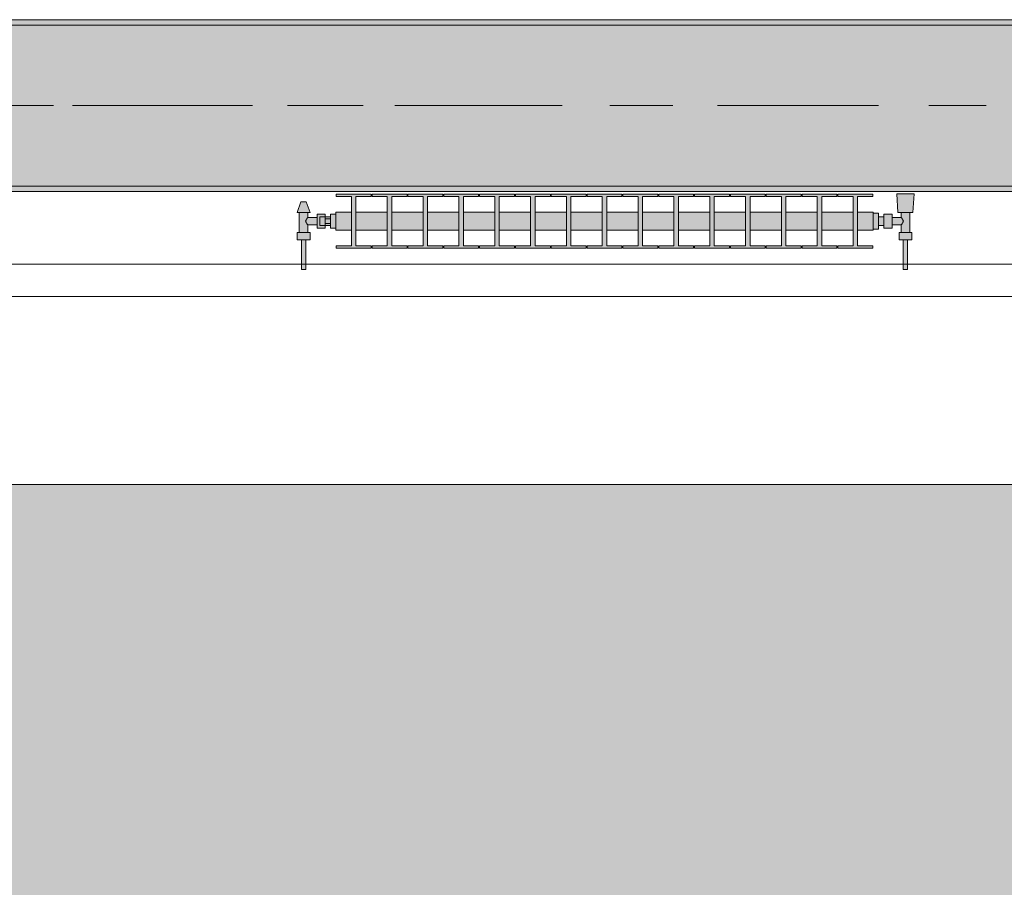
# Model space of a CAD drawing. Header units: metres. Extents: x -3.6 to 84.5, y -11 to 16.8.
# Tile 332 of 389: x 55.3 to 57.1, y -0.9 to 0.7. Entities that reach past the tile are written whole.
import ezdxf

# ---------------------------------------------------------------- set-up
doc = ezdxf.new("R2010")
doc.units = ezdxf.units.M
doc.header["$MEASUREMENT"] = 0
doc.linetypes.add('Achse', pattern=[0.2, 0.1, -0.05, 0, -0.05])
doc.linetypes.add('Strichlinie doppelt', pattern=[0.546806, 0.264583, -0.105833, 0.070556, -0.105833])
for name, color, linetype in [('302 - Elemente.Schraffur', 7, 'Continuous'), ('451 - Universal.Achsen Raster', 7, 'Continuous'), ('604 - Struktur.Wand Aussen', 7, 'Continuous'), ('608 - Struktur.Träger', 7, 'Continuous'), ('801 - HKLSE.Heizung_ Klima_ Lüftung', 7, 'Continuous'), ('Neubau_653 - Abdeckung.TB Verkofferung', 7, 'Continuous')]:
    doc.layers.add(name, color=color, linetype=linetype)
pattern_1 = [(45, (0, 0), (-0.01767767, 0.01767767), [0, -0.025])]

msp = doc.modelspace()

# ---------------------------------------------------------------- hatches: boundary and pattern name
at = {"layer": '302 - Elemente.Schraffur', "linetype": 'Continuous', "lineweight": 0, "true_color": 0x282828}
msp.add_hatch(color=250, dxfattribs=at).paths.add_polyline_path([(55.22, -3.31), (62.435, -3.31), (62.435, -0.155), (55.22, -0.155)])
at = {"layer": '608 - Struktur.Träger', "linetype": 'Continuous', "lineweight": 0, "true_color": 0x000000}
h = msp.add_hatch(dxfattribs=at)
h.set_pattern_fill('Beton__Stahlbeton_0001', color=18, style=0, pattern_type=2)
h.set_pattern_definition([(45, (0, 0), (-0.08485281, 0.08485281), []), (45, (-0.04243, 0.04243), (-0.08485281, 0.08485281), [0.09, -0.03])])
h.paths.add_polyline_path([(0.69, 0.7), (0.38, 0.7), (0.38, 0.4), (0.69, 0.4), (3.97, 0.4), (4.29, 0.4), (7.57, 0.4), (7.89, 0.4), (11.17, 0.4), (11.49, 0.4), (14.77, 0.4), (15.09, 0.4), (18.37, 0.4), (18.69, 0.4), (21.97, 0.4), (22.29, 0.4), (25.57, 0.4), (25.89, 0.4), (29.17, 0.4), (29.49, 0.4), (32.77, 0.4), (33.09, 0.4), (36.37, 0.4), (36.69, 0.4), (39.97, 0.4), (40.29, 0.4), (43.57, 0.4), (43.89, 0.4), (47.17, 0.4), (47.49, 0.4), (50.77, 0.4), (51.09, 0.4), (54.37, 0.4), (54.69, 0.4), (57.97, 0.4), (58.29, 0.4), (61.57, 0.4), (61.88, 0.4), (61.88, 0.7), (61.57, 0.7), (58.29, 0.7), (57.97, 0.7), (54.69, 0.7), (54.37, 0.7), (51.09, 0.7), (50.77, 0.7), (47.49, 0.7), (47.17, 0.7), (43.89, 0.7), (43.57, 0.7), (40.29, 0.7), (39.9, 0.7), (36.69, 0.7), (36.37, 0.7), (33.09, 0.7), (32.77, 0.7), (29.49, 0.7), (29.17, 0.7), (25.89, 0.7), (25.57, 0.7), (22.29, 0.7), (21.97, 0.7), (18.69, 0.7), (18.37, 0.7), (15.09, 0.7), (14.77, 0.7), (11.49, 0.7), (11.17, 0.7), (7.89, 0.7), (7.57, 0.7), (4.29, 0.7), (3.97, 0.7)])
h = msp.add_hatch(dxfattribs=at)
h.set_pattern_fill('Gips_0001', color=18, style=0, pattern_type=2)
h.set_pattern_definition(pattern_1)
h.paths.add_polyline_path([(54.69, 0.7), (57.97, 0.7), (57.97, 0.71), (54.69, 0.71)])
h = msp.add_hatch(dxfattribs=at)
h.set_pattern_fill('Gips_0001', color=18, style=0, pattern_type=2)
h.set_pattern_definition(pattern_1)
h.paths.add_polyline_path([(57.97, 0.4), (54.69, 0.4), (54.69, 0.39), (57.97, 0.39)])
at = {"layer": '801 - HKLSE.Heizung_ Klima_ Lüftung', "linetype": 'Continuous', "lineweight": 0, "true_color": 0x3a3a3a}
for points in [[(56.87, 0.3183), (56.87, 0.3517), (56.8408, 0.3517), (56.8408, 0.3808), (56.8692, 0.3808), (56.8692, 0.385), (56.8042, 0.385), (56.8042, 0.3808), (56.8325, 0.3808), (56.8325, 0.3517), (56.7742, 0.3517), (56.7742, 0.3808), (56.8025, 0.3808), (56.8025, 0.385), (56.7375, 0.385), (56.7375, 0.3808), (56.7658, 0.3808), (56.7658, 0.3517), (56.7075, 0.3517), (56.7075, 0.3808), (56.7358, 0.3808), (56.7358, 0.385), (56.6708, 0.385), (56.6708, 0.3808), (56.6992, 0.3808), (56.6992, 0.3517), (56.6408, 0.3517), (56.6408, 0.3808), (56.6692, 0.3808), (56.6692, 0.385), (56.6042, 0.385), (56.6042, 0.3808), (56.6325, 0.3808), (56.6325, 0.3517), (56.5742, 0.3517), (56.5742, 0.3808), (56.6025, 0.3808), (56.6025, 0.385), (56.5375, 0.385), (56.5375, 0.3808), (56.5658, 0.3808), (56.5658, 0.3517), (56.5075, 0.3517), (56.5075, 0.3808), (56.5358, 0.3808), (56.5358, 0.385), (56.4708, 0.385), (56.4708, 0.3808), (56.4992, 0.3808), (56.4992, 0.3517), (56.4408, 0.3517), (56.4408, 0.3808), (56.4692, 0.3808), (56.4692, 0.385), (56.4042, 0.385), (56.4042, 0.3808), (56.4325, 0.3808), (56.4325, 0.3517), (56.3742, 0.3517), (56.3742, 0.3808), (56.4025, 0.3808), (56.4025, 0.385), (56.3375, 0.385), (56.3375, 0.3808), (56.3658, 0.3808), (56.3658, 0.3517), (56.3075, 0.3517), (56.3075, 0.3808), (56.3358, 0.3808), (56.3358, 0.385), (56.2708, 0.385), (56.2708, 0.3808), (56.2992, 0.3808), (56.2992, 0.3517), (56.2408, 0.3517), (56.2408, 0.3808), (56.2692, 0.3808), (56.2692, 0.385), (56.2042, 0.385), (56.2042, 0.3808), (56.2325, 0.3808), (56.2325, 0.3517), (56.1742, 0.3517), (56.1742, 0.3808), (56.2025, 0.3808), (56.2025, 0.385), (56.1375, 0.385), (56.1375, 0.3808), (56.1658, 0.3808), (56.1658, 0.3517), (56.1075, 0.3517), (56.1075, 0.3808), (56.1358, 0.3808), (56.1358, 0.385), (56.0708, 0.385), (56.0708, 0.3808), (56.0992, 0.3808), (56.0992, 0.3517), (56.0408, 0.3517), (56.0408, 0.3808), (56.0692, 0.3808), (56.0692, 0.385), (56.0042, 0.385), (56.0042, 0.3808), (56.0325, 0.3808), (56.0325, 0.3517), (55.9742, 0.3517), (55.9742, 0.3808), (56.0025, 0.3808), (56.0025, 0.385), (55.9375, 0.385), (55.9375, 0.3808), (55.9658, 0.3808), (55.9658, 0.3517), (55.9075, 0.3517), (55.9075, 0.3808), (55.9358, 0.3808), (55.9358, 0.385), (55.8708, 0.385), (55.8708, 0.3808), (55.8992, 0.3808), (55.8992, 0.3517), (55.87, 0.3517), (55.87, 0.3183), (55.8992, 0.3183), (55.8992, 0.2892), (55.8708, 0.2892), (55.8708, 0.285), (55.9358, 0.285), (55.9358, 0.2892), (55.9075, 0.2892), (55.9075, 0.3183), (55.9658, 0.3183), (55.9658, 0.2892), (55.9375, 0.2892), (55.9375, 0.285), (56.0025, 0.285), (56.0025, 0.2892), (55.9742, 0.2892), (55.9742, 0.3183), (56.0325, 0.3183), (56.0325, 0.2892), (56.0042, 0.2892), (56.0042, 0.285), (56.0692, 0.285), (56.0692, 0.2892), (56.0408, 0.2892), (56.0408, 0.3183), (56.0992, 0.3183), (56.0992, 0.2892), (56.0708, 0.2892), (56.0708, 0.285), (56.1358, 0.285), (56.1358, 0.2892), (56.1075, 0.2892), (56.1075, 0.3183), (56.1658, 0.3183), (56.1658, 0.2892), (56.1375, 0.2892), (56.1375, 0.285), (56.2025, 0.285), (56.2025, 0.2892), (56.1742, 0.2892), (56.1742, 0.3183), (56.2325, 0.3183), (56.2325, 0.2892), (56.2042, 0.2892), (56.2042, 0.285), (56.2692, 0.285), (56.2692, 0.2892), (56.2408, 0.2892), (56.2408, 0.3183), (56.2992, 0.3183), (56.2992, 0.2892), (56.2708, 0.2892), (56.2708, 0.285), (56.3358, 0.285), (56.3358, 0.2892), (56.3075, 0.2892), (56.3075, 0.3183), (56.3658, 0.3183), (56.3658, 0.2892), (56.3375, 0.2892), (56.3375, 0.285), (56.4025, 0.285), (56.4025, 0.2892), (56.3742, 0.2892), (56.3742, 0.3183), (56.4325, 0.3183), (56.4325, 0.2892), (56.4042, 0.2892), (56.4042, 0.285), (56.4692, 0.285), (56.4692, 0.2892), (56.4408, 0.2892), (56.4408, 0.3183), (56.4992, 0.3183), (56.4992, 0.2892), (56.4708, 0.2892), (56.4708, 0.285), (56.5358, 0.285), (56.5358, 0.2892), (56.5075, 0.2892), (56.5075, 0.3183), (56.5658, 0.3183), (56.5658, 0.2892), (56.5375, 0.2892), (56.5375, 0.285), (56.6025, 0.285), (56.6025, 0.2892), (56.5742, 0.2892), (56.5742, 0.3183), (56.6325, 0.3183), (56.6325, 0.2892), (56.6042, 0.2892), (56.6042, 0.285), (56.6692, 0.285), (56.6692, 0.2892), (56.6408, 0.2892), (56.6408, 0.3183), (56.6992, 0.3183), (56.6992, 0.2892), (56.6708, 0.2892), (56.6708, 0.285), (56.7358, 0.285), (56.7358, 0.2892), (56.7075, 0.2892), (56.7075, 0.3183), (56.7658, 0.3183), (56.7658, 0.2892), (56.7375, 0.2892), (56.7375, 0.285), (56.8025, 0.285), (56.8025, 0.2892), (56.7742, 0.2892), (56.7742, 0.3183), (56.8325, 0.3183), (56.8325, 0.2892), (56.8042, 0.2892), (56.8042, 0.285), (56.8692, 0.285), (56.8692, 0.2892), (56.8408, 0.2892), (56.8408, 0.3183)], [(56.87, 0.3497), (56.87, 0.3203), (56.88, 0.3203), (56.88, 0.327), (56.89, 0.327), (56.89, 0.322), (56.905, 0.322), (56.905, 0.328), (56.922, 0.328), (56.922, 0.314), (56.918, 0.314), (56.918, 0.3), (56.926, 0.3), (56.926, 0.245), (56.934, 0.245), (56.934, 0.3), (56.942, 0.3), (56.942, 0.314), (56.938, 0.314), (56.938, 0.351), (56.944, 0.351), (56.946, 0.386), (56.914, 0.386), (56.916, 0.351), (56.922, 0.351), (56.922, 0.342), (56.905, 0.342), (56.905, 0.348), (56.89, 0.348), (56.89, 0.343), (56.88, 0.343), (56.88, 0.3497)], [(55.87, 0.348), (55.86, 0.348), (55.86, 0.343), (55.85, 0.343), (55.85, 0.348), (55.835, 0.348), (55.835, 0.342), (55.818, 0.342), (55.818, 0.351), (55.822, 0.351), (55.815, 0.371), (55.805, 0.371), (55.798, 0.351), (55.802, 0.351), (55.802, 0.314), (55.798, 0.314), (55.798, 0.3), (55.806, 0.3), (55.806, 0.245), (55.814, 0.245), (55.814, 0.3), (55.822, 0.3), (55.822, 0.314), (55.818, 0.314), (55.818, 0.328), (55.835, 0.328), (55.835, 0.322), (55.85, 0.322), (55.85, 0.327), (55.86, 0.327), (55.86, 0.322), (55.87, 0.322)]]:
    msp.add_hatch(color=250, dxfattribs=at).paths.add_polyline_path(points)

# ---------------------------------------------------------------- linework, layer by layer
at = {"layer": '451 - Universal.Achsen Raster', "color": 160, "linetype": 'Strichlinie doppelt', "lineweight": 9, "true_color": 0x3232ff}
msp.add_line((64.935, 0.55), (-3.175, 0.55), dxfattribs=at)
at = {"layer": '604 - Struktur.Wand Aussen', "color": 7, "linetype": 'Continuous', "lineweight": 13}
for p, q in [((57.55, 0.255), (55.15, 0.255)), ((55.15, -0.155), (57.55, -0.155))]:
    msp.add_line(p, q, dxfattribs=at)
at = {"layer": '608 - Struktur.Träger', "color": 7, "linetype": 'Continuous', "lineweight": 13}
for p, q in [((0.38, 0.71), (61.88, 0.71)), ((57.97, 0.7), (54.69, 0.7)), ((0.38, 0.39), (61.88, 0.39))]:
    msp.add_line(p, q, dxfattribs=at)
at = {"layer": '608 - Struktur.Träger', "color": 7, "linetype": 'Continuous', "lineweight": 5}
for p, q in [((57.97, 0.71), (54.69, 0.71)), ((57.97, 0.39), (54.69, 0.39))]:
    msp.add_line(p, q, dxfattribs=at)
at = {"layer": '608 - Struktur.Träger', "color": 7, "linetype": 'Achse', "lineweight": 9}
msp.add_line((0.38, 0.55), (61.88, 0.55), dxfattribs=at)
at = {"layer": '608 - Struktur.Träger', "color": 7, "linetype": 'Continuous', "lineweight": 13, "flags": 128}
msp.add_lwpolyline([(61.88, 0.4), (61.57, 0.4), (58.29, 0.4), (57.97, 0.4), (54.69, 0.4), (54.37, 0.4), (51.09, 0.4), (50.77, 0.4)], dxfattribs=at)
at = {"layer": '801 - HKLSE.Heizung_ Klima_ Lüftung', "color": 7, "linetype": 'Continuous', "lineweight": 5, "true_color": 0xebebeb}
for p, q in [((55.9358, 0.385), (55.8708, 0.385)), ((55.9358, 0.385), (55.8708, 0.385)), ((55.8708, 0.385), (55.8708, 0.3808)), ((55.9358, 0.3808), (55.9358, 0.385)), ((55.9358, 0.3808), (55.9358, 0.385)), ((56.0025, 0.385), (55.9375, 0.385)), ((55.9375, 0.385), (55.9375, 0.3808)), ((56.0025, 0.385), (55.9375, 0.385)), ((55.9375, 0.385), (55.9375, 0.3808)), ((56.0025, 0.3808), (56.0025, 0.385)), ((56.0025, 0.3808), (56.0025, 0.385)), ((56.0692, 0.385), (56.0042, 0.385)), ((56.0692, 0.385), (56.0042, 0.385)), ((56.0042, 0.385), (56.0042, 0.3808)), ((56.0692, 0.3808), (56.0692, 0.385)), ((56.0692, 0.3808), (56.0692, 0.385)), ((56.1358, 0.385), (56.0708, 0.385)), ((56.0708, 0.385), (56.0708, 0.3808)), ((56.1358, 0.385), (56.0708, 0.385)), ((56.0708, 0.385), (56.0708, 0.3808)), ((56.1358, 0.3808), (56.1358, 0.385)), ((56.2025, 0.385), (56.1375, 0.385)), ((56.2025, 0.385), (56.1375, 0.385)), ((56.1375, 0.385), (56.1375, 0.3808)), ((56.2025, 0.3808), (56.2025, 0.385)), ((56.2692, 0.385), (56.2042, 0.385)), ((56.2692, 0.385), (56.2042, 0.385)), ((56.2042, 0.385), (56.2042, 0.3808)), ((56.2692, 0.3808), (56.2692, 0.385)), ((56.2692, 0.3808), (56.2692, 0.385)), ((56.3358, 0.385), (56.2708, 0.385)), ((56.2708, 0.385), (56.2708, 0.3808)), ((56.3358, 0.385), (56.2708, 0.385)), ((56.2708, 0.385), (56.2708, 0.3808)), ((56.3358, 0.3808), (56.3358, 0.385)), ((56.4025, 0.385), (56.3375, 0.385)), ((56.3375, 0.385), (56.3375, 0.3808)), ((56.4025, 0.385), (56.3375, 0.385)), ((56.3375, 0.385), (56.3375, 0.3808)), ((56.4025, 0.3808), (56.4025, 0.385)), ((56.4692, 0.385), (56.4042, 0.385)), ((56.4692, 0.385), (56.4042, 0.385)), ((56.4042, 0.385), (56.4042, 0.3808)), ((56.4692, 0.3808), (56.4692, 0.385)), ((56.4692, 0.3808), (56.4692, 0.385)), ((56.5358, 0.385), (56.4708, 0.385)), ((56.5358, 0.385), (56.4708, 0.385)), ((56.4708, 0.385), (56.4708, 0.3808)), ((56.5358, 0.3808), (56.5358, 0.385)), ((56.6025, 0.385), (56.5375, 0.385)), ((56.5375, 0.385), (56.5375, 0.3808)), ((56.6025, 0.385), (56.5375, 0.385)), ((56.5375, 0.385), (56.5375, 0.3808)), ((56.6025, 0.3808), (56.6025, 0.385)), ((56.6025, 0.3808), (56.6025, 0.385)), ((56.6692, 0.385), (56.6042, 0.385)), ((56.6692, 0.385), (56.6042, 0.385)), ((56.6042, 0.385), (56.6042, 0.3808)), ((56.6692, 0.3808), (56.6692, 0.385)), ((56.7358, 0.385), (56.6708, 0.385)), ((56.6708, 0.385), (56.6708, 0.3808)), ((56.7358, 0.385), (56.6708, 0.385)), ((56.6708, 0.385), (56.6708, 0.3808)), ((56.7358, 0.3808), (56.7358, 0.385)), ((56.8025, 0.385), (56.7375, 0.385)), ((56.7375, 0.385), (56.7375, 0.3808)), ((56.8025, 0.385), (56.7375, 0.385)), ((56.7375, 0.385), (56.7375, 0.3808)), ((56.8025, 0.3808), (56.8025, 0.385)), ((56.8025, 0.3808), (56.8025, 0.385)), ((56.8692, 0.385), (56.8042, 0.385)), ((56.8692, 0.385), (56.8042, 0.385)), ((56.8042, 0.385), (56.8042, 0.3808)), ((56.8692, 0.3808), (56.8692, 0.385)), ((56.8692, 0.3808), (56.8692, 0.385)), ((56.9187, 0.386), (56.914, 0.386)), ((56.914, 0.386), (56.9187, 0.386)), ((56.916, 0.351), (56.914, 0.386)), ((56.9187, 0.386), (56.93, 0.386)), ((56.93, 0.386), (56.9187, 0.386)), ((56.93, 0.386), (56.9413, 0.386)), ((56.9413, 0.386), (56.93, 0.386)), ((56.9413, 0.386), (56.946, 0.386)), ((56.946, 0.386), (56.9413, 0.386)), ((56.944, 0.351), (56.946, 0.386)), ((55.798, 0.351), (55.805, 0.371)), ((55.8065, 0.371), (55.805, 0.371)), ((55.81, 0.371), (55.8065, 0.371)), ((55.8135, 0.371), (55.81, 0.371)), ((55.815, 0.371), (55.8135, 0.371)), ((55.822, 0.351), (55.815, 0.371)), ((55.8708, 0.3808), (55.8992, 0.3808)), ((55.8992, 0.3808), (55.8992, 0.2892)), ((55.9075, 0.2892), (55.9075, 0.3808)), ((55.9075, 0.3808), (55.9358, 0.3808)), ((55.9375, 0.3808), (55.9658, 0.3808)), ((55.9658, 0.3808), (55.9658, 0.2892)), ((55.9742, 0.2892), (55.9742, 0.3808)), ((55.9742, 0.3808), (56.0025, 0.3808)), ((56.0042, 0.3808), (56.0325, 0.3808)), ((56.0325, 0.3808), (56.0325, 0.2892)), ((56.0408, 0.2892), (56.0408, 0.3808)), ((56.0408, 0.3808), (56.0692, 0.3808)), ((56.0708, 0.3808), (56.0992, 0.3808)), ((56.0992, 0.3808), (56.0992, 0.2892)), ((56.1075, 0.2892), (56.1075, 0.3808)), ((56.1075, 0.3808), (56.1358, 0.3808)), ((56.1375, 0.3808), (56.1658, 0.3808)), ((56.1658, 0.3808), (56.1658, 0.2892)), ((56.1742, 0.2892), (56.1742, 0.3808)), ((56.1742, 0.3808), (56.2025, 0.3808)), ((56.2042, 0.3808), (56.2325, 0.3808)), ((56.2325, 0.3808), (56.2325, 0.2892)), ((56.2408, 0.2892), (56.2408, 0.3808)), ((56.2408, 0.3808), (56.2692, 0.3808)), ((56.2708, 0.3808), (56.2992, 0.3808)), ((56.2992, 0.3808), (56.2992, 0.2892)), ((56.3075, 0.2892), (56.3075, 0.3808)), ((56.3075, 0.3808), (56.3358, 0.3808)), ((56.3375, 0.3808), (56.3658, 0.3808)), ((56.3658, 0.3808), (56.3658, 0.2892)), ((56.3742, 0.2892), (56.3742, 0.3808)), ((56.3742, 0.3808), (56.4025, 0.3808)), ((56.4042, 0.3808), (56.4325, 0.3808)), ((56.4325, 0.3808), (56.4325, 0.2892)), ((56.4408, 0.2892), (56.4408, 0.3808)), ((56.4408, 0.3808), (56.4692, 0.3808)), ((56.4708, 0.3808), (56.4992, 0.3808)), ((56.4992, 0.3808), (56.4992, 0.2892)), ((56.5075, 0.2892), (56.5075, 0.3808)), ((56.5075, 0.3808), (56.5358, 0.3808)), ((56.5375, 0.3808), (56.5658, 0.3808)), ((56.5658, 0.3808), (56.5658, 0.2892)), ((56.5742, 0.2892), (56.5742, 0.3808)), ((56.5742, 0.3808), (56.6025, 0.3808)), ((56.6042, 0.3808), (56.6325, 0.3808)), ((56.6325, 0.3808), (56.6325, 0.2892)), ((56.6408, 0.2892), (56.6408, 0.3808)), ((56.6408, 0.3808), (56.6692, 0.3808)), ((56.6708, 0.3808), (56.6992, 0.3808)), ((56.6992, 0.3808), (56.6992, 0.2892)), ((56.7075, 0.2892), (56.7075, 0.3808)), ((56.7075, 0.3808), (56.7358, 0.3808)), ((56.7375, 0.3808), (56.7658, 0.3808)), ((56.7658, 0.3808), (56.7658, 0.2892)), ((56.7742, 0.2892), (56.7742, 0.3808)), ((56.7742, 0.3808), (56.8025, 0.3808)), ((56.8042, 0.3808), (56.8325, 0.3808)), ((56.8325, 0.3808), (56.8325, 0.2892)), ((56.8408, 0.2892), (56.8408, 0.3808)), ((56.8408, 0.3808), (56.8692, 0.3808)), ((55.8015, 0.351), (55.798, 0.351)), ((55.81, 0.351), (55.8015, 0.351)), ((55.802, 0.314), (55.802, 0.351)), ((55.8185, 0.351), (55.81, 0.351)), ((55.818, 0.342), (55.818, 0.351)), ((55.822, 0.351), (55.8185, 0.351)), ((55.87, 0.3468), (55.87, 0.3517)), ((55.8992, 0.3517), (55.87, 0.3517)), ((55.9658, 0.3517), (55.9075, 0.3517)), ((56.0325, 0.3517), (55.9742, 0.3517)), ((56.0992, 0.3517), (56.0408, 0.3517)), ((56.1658, 0.3517), (56.1075, 0.3517)), ((56.2325, 0.3517), (56.1742, 0.3517)), ((56.2992, 0.3517), (56.2408, 0.3517)), ((56.3658, 0.3517), (56.3075, 0.3517)), ((56.4325, 0.3517), (56.3742, 0.3517)), ((56.4992, 0.3517), (56.4408, 0.3517)), ((56.5658, 0.3517), (56.5075, 0.3517)), ((56.6325, 0.3517), (56.5742, 0.3517)), ((56.6992, 0.3517), (56.6408, 0.3517)), ((56.7658, 0.3517), (56.7075, 0.3517)), ((56.8325, 0.3517), (56.7742, 0.3517)), ((56.87, 0.3517), (56.8408, 0.3517)), ((56.87, 0.3468), (56.87, 0.3517)), ((56.88, 0.3497), (56.87, 0.3497)), ((56.88, 0.3497), (56.87, 0.3497)), ((56.88, 0.3497), (56.87, 0.3497)), ((56.88, 0.3497), (56.87, 0.3497)), ((56.88, 0.335), (56.88, 0.3497)), ((56.88, 0.335), (56.88, 0.3497)), ((56.916, 0.351), (56.9201, 0.351)), ((56.9201, 0.351), (56.93, 0.351)), ((56.922, 0.342), (56.922, 0.351)), ((56.93, 0.351), (56.9399, 0.351)), ((56.938, 0.314), (56.938, 0.351)), ((56.9399, 0.351), (56.944, 0.351)), ((55.8139, 0.335), (55.8153, 0.3379)), ((55.8153, 0.3321), (55.8139, 0.335)), ((55.8158, 0.3389), (55.8163, 0.3399)), ((55.8163, 0.3301), (55.8158, 0.3311)), ((55.8163, 0.3399), (55.818, 0.342)), ((55.818, 0.328), (55.8163, 0.3301)), ((55.818, 0.342), (55.835, 0.342)), ((55.835, 0.3415), (55.835, 0.348)), ((55.835, 0.348), (55.85, 0.348)), ((55.835, 0.3285), (55.835, 0.3415)), ((55.84, 0.3407), (55.84, 0.343)), ((55.85, 0.343), (55.84, 0.343)), ((55.84, 0.335), (55.84, 0.3407)), ((55.84, 0.3293), (55.84, 0.335)), ((55.85, 0.3415), (55.85, 0.348)), ((55.85, 0.348), (55.85, 0.343)), ((55.85, 0.3407), (55.85, 0.343)), ((55.85, 0.3407), (55.85, 0.343)), ((55.85, 0.343), (55.86, 0.343)), ((55.85, 0.3393), (55.85, 0.3415)), ((55.85, 0.335), (55.85, 0.3407)), ((55.85, 0.3393), (55.85, 0.3407)), ((55.85, 0.335), (55.85, 0.3393)), ((55.86, 0.3393), (55.85, 0.3393)), ((55.85, 0.3307), (55.85, 0.335)), ((55.85, 0.3293), (55.85, 0.335)), ((55.86, 0.3307), (55.85, 0.3307)), ((55.85, 0.3285), (55.85, 0.3307)), ((55.85, 0.3293), (55.85, 0.3307)), ((55.87, 0.348), (55.86, 0.348)), ((55.87, 0.348), (55.86, 0.348)), ((55.86, 0.335), (55.86, 0.348)), ((55.87, 0.348), (55.86, 0.348)), ((55.87, 0.348), (55.86, 0.348)), ((55.86, 0.322), (55.86, 0.335)), ((55.87, 0.335), (55.87, 0.3468)), ((55.87, 0.3232), (55.87, 0.335)), ((56.87, 0.335), (56.87, 0.3468)), ((56.87, 0.3232), (56.87, 0.335)), ((56.88, 0.3407), (56.88, 0.343)), ((56.89, 0.343), (56.88, 0.343)), ((56.88, 0.335), (56.88, 0.3407)), ((56.88, 0.3203), (56.88, 0.335)), ((56.88, 0.3203), (56.88, 0.335)), ((56.88, 0.3293), (56.88, 0.335)), ((56.89, 0.3415), (56.89, 0.348)), ((56.905, 0.348), (56.89, 0.348)), ((56.89, 0.3285), (56.89, 0.3415)), ((56.905, 0.3415), (56.905, 0.348)), ((56.922, 0.342), (56.905, 0.342)), ((56.905, 0.3285), (56.905, 0.3415)), ((56.9237, 0.3399), (56.922, 0.342)), ((56.922, 0.328), (56.9237, 0.3301)), ((56.9242, 0.3389), (56.9237, 0.3399)), ((56.9237, 0.3301), (56.9242, 0.3311)), ((56.9261, 0.335), (56.9247, 0.3379)), ((56.9247, 0.3321), (56.9261, 0.335)), ((55.804, 0.314), (55.798, 0.314)), ((55.798, 0.3), (55.798, 0.314)), ((55.816, 0.314), (55.804, 0.314)), ((55.822, 0.314), (55.816, 0.314)), ((55.818, 0.314), (55.818, 0.328)), ((55.818, 0.328), (55.835, 0.328)), ((55.822, 0.3), (55.822, 0.314)), ((55.835, 0.322), (55.835, 0.3285)), ((55.835, 0.322), (55.85, 0.322)), ((55.84, 0.327), (55.84, 0.3293)), ((55.85, 0.327), (55.84, 0.327)), ((55.85, 0.327), (55.85, 0.3293)), ((55.85, 0.327), (55.85, 0.3293)), ((55.85, 0.322), (55.85, 0.3285)), ((55.85, 0.327), (55.85, 0.322)), ((55.85, 0.327), (55.86, 0.327)), ((55.87, 0.322), (55.86, 0.322)), ((55.87, 0.3183), (55.87, 0.3232)), ((55.8992, 0.3183), (55.87, 0.3183)), ((55.9658, 0.3183), (55.9075, 0.3183)), ((56.0325, 0.3183), (55.9742, 0.3183)), ((56.0992, 0.3183), (56.0408, 0.3183)), ((56.1658, 0.3183), (56.1075, 0.3183)), ((56.2325, 0.3183), (56.1742, 0.3183)), ((56.2992, 0.3183), (56.2408, 0.3183)), ((56.3658, 0.3183), (56.3075, 0.3183)), ((56.4325, 0.3183), (56.3742, 0.3183)), ((56.4992, 0.3183), (56.4408, 0.3183)), ((56.5658, 0.3183), (56.5075, 0.3183)), ((56.6325, 0.3183), (56.5742, 0.3183)), ((56.6992, 0.3183), (56.6408, 0.3183)), ((56.7658, 0.3183), (56.7075, 0.3183)), ((56.8325, 0.3183), (56.7742, 0.3183)), ((56.87, 0.3183), (56.8408, 0.3183)), ((56.87, 0.3183), (56.87, 0.3232)), ((56.88, 0.3203), (56.87, 0.3203)), ((56.88, 0.3203), (56.87, 0.3203)), ((56.88, 0.327), (56.88, 0.3293)), ((56.89, 0.327), (56.88, 0.327)), ((56.89, 0.322), (56.89, 0.3285)), ((56.905, 0.322), (56.89, 0.322)), ((56.905, 0.322), (56.905, 0.3285)), ((56.922, 0.328), (56.905, 0.328)), ((56.918, 0.314), (56.924, 0.314)), ((56.918, 0.3), (56.918, 0.314)), ((56.922, 0.314), (56.922, 0.328)), ((56.924, 0.314), (56.936, 0.314)), ((56.936, 0.314), (56.942, 0.314)), ((56.942, 0.3), (56.942, 0.314)), ((55.804, 0.3), (55.798, 0.3)), ((55.816, 0.3), (55.804, 0.3)), ((55.806, 0.245), (55.806, 0.3)), ((55.8072, 0.3), (55.806, 0.3)), ((55.81, 0.3), (55.8072, 0.3)), ((55.8128, 0.3), (55.81, 0.3)), ((55.814, 0.3), (55.8128, 0.3)), ((55.814, 0.245), (55.814, 0.3)), ((55.822, 0.3), (55.816, 0.3)), ((56.918, 0.3), (56.924, 0.3)), ((56.924, 0.3), (56.936, 0.3)), ((56.926, 0.245), (56.926, 0.3)), ((56.926, 0.3), (56.9272, 0.3)), ((56.9272, 0.3), (56.93, 0.3)), ((56.93, 0.3), (56.9328, 0.3)), ((56.9328, 0.3), (56.934, 0.3)), ((56.934, 0.245), (56.934, 0.3)), ((56.936, 0.3), (56.942, 0.3)), ((55.8992, 0.2892), (55.8708, 0.2892)), ((55.8708, 0.2892), (55.8708, 0.285)), ((55.8708, 0.285), (55.9358, 0.285)), ((55.9358, 0.2892), (55.9075, 0.2892)), ((55.9358, 0.285), (55.9358, 0.2892)), ((55.9358, 0.285), (55.9358, 0.2892)), ((55.9375, 0.2892), (55.9375, 0.285)), ((55.9658, 0.2892), (55.9375, 0.2892)), ((55.9375, 0.2892), (55.9375, 0.285)), ((55.9375, 0.285), (56.0025, 0.285)), ((56.0025, 0.2892), (55.9742, 0.2892)), ((56.0025, 0.285), (56.0025, 0.2892)), ((56.0025, 0.285), (56.0025, 0.2892)), ((56.0325, 0.2892), (56.0042, 0.2892)), ((56.0042, 0.2892), (56.0042, 0.285)), ((56.0042, 0.285), (56.0692, 0.285)), ((56.0692, 0.2892), (56.0408, 0.2892)), ((56.0692, 0.285), (56.0692, 0.2892)), ((56.0692, 0.285), (56.0692, 0.2892)), ((56.0708, 0.2892), (56.0708, 0.285)), ((56.0992, 0.2892), (56.0708, 0.2892)), ((56.0708, 0.2892), (56.0708, 0.285)), ((56.0708, 0.285), (56.1358, 0.285)), ((56.1358, 0.2892), (56.1075, 0.2892)), ((56.1358, 0.285), (56.1358, 0.2892)), ((56.1658, 0.2892), (56.1375, 0.2892)), ((56.1375, 0.2892), (56.1375, 0.285)), ((56.1375, 0.285), (56.2025, 0.285)), ((56.2025, 0.2892), (56.1742, 0.2892)), ((56.2025, 0.285), (56.2025, 0.2892)), ((56.2325, 0.2892), (56.2042, 0.2892)), ((56.2042, 0.2892), (56.2042, 0.285)), ((56.2042, 0.285), (56.2692, 0.285)), ((56.2692, 0.2892), (56.2408, 0.2892)), ((56.2692, 0.285), (56.2692, 0.2892)), ((56.2692, 0.285), (56.2692, 0.2892)), ((56.2708, 0.2892), (56.2708, 0.285)), ((56.2992, 0.2892), (56.2708, 0.2892)), ((56.2708, 0.2892), (56.2708, 0.285)), ((56.2708, 0.285), (56.3358, 0.285)), ((56.3358, 0.2892), (56.3075, 0.2892)), ((56.3358, 0.285), (56.3358, 0.2892)), ((56.3375, 0.2892), (56.3375, 0.285)), ((56.3658, 0.2892), (56.3375, 0.2892)), ((56.3375, 0.2892), (56.3375, 0.285)), ((56.3375, 0.285), (56.4025, 0.285)), ((56.4025, 0.2892), (56.3742, 0.2892)), ((56.4025, 0.285), (56.4025, 0.2892)), ((56.4325, 0.2892), (56.4042, 0.2892)), ((56.4042, 0.2892), (56.4042, 0.285)), ((56.4042, 0.285), (56.4692, 0.285)), ((56.4692, 0.2892), (56.4408, 0.2892)), ((56.4692, 0.285), (56.4692, 0.2892)), ((56.4692, 0.285), (56.4692, 0.2892)), ((56.4992, 0.2892), (56.4708, 0.2892)), ((56.4708, 0.2892), (56.4708, 0.285)), ((56.4708, 0.285), (56.5358, 0.285)), ((56.5358, 0.2892), (56.5075, 0.2892)), ((56.5358, 0.285), (56.5358, 0.2892)), ((56.5375, 0.2892), (56.5375, 0.285)), ((56.5658, 0.2892), (56.5375, 0.2892)), ((56.5375, 0.2892), (56.5375, 0.285)), ((56.5375, 0.285), (56.6025, 0.285)), ((56.6025, 0.2892), (56.5742, 0.2892)), ((56.6025, 0.285), (56.6025, 0.2892)), ((56.6025, 0.285), (56.6025, 0.2892)), ((56.6325, 0.2892), (56.6042, 0.2892)), ((56.6042, 0.2892), (56.6042, 0.285)), ((56.6042, 0.285), (56.6692, 0.285)), ((56.6692, 0.2892), (56.6408, 0.2892)), ((56.6692, 0.285), (56.6692, 0.2892)), ((56.6708, 0.2892), (56.6708, 0.285)), ((56.6992, 0.2892), (56.6708, 0.2892)), ((56.6708, 0.2892), (56.6708, 0.285)), ((56.6708, 0.285), (56.7358, 0.285)), ((56.7358, 0.2892), (56.7075, 0.2892)), ((56.7358, 0.285), (56.7358, 0.2892)), ((56.7375, 0.2892), (56.7375, 0.285)), ((56.7658, 0.2892), (56.7375, 0.2892)), ((56.7375, 0.2892), (56.7375, 0.285)), ((56.7375, 0.285), (56.8025, 0.285)), ((56.8025, 0.2892), (56.7742, 0.2892)), ((56.8025, 0.285), (56.8025, 0.2892)), ((56.8025, 0.285), (56.8025, 0.2892)), ((56.8325, 0.2892), (56.8042, 0.2892)), ((56.8042, 0.2892), (56.8042, 0.285)), ((56.8042, 0.285), (56.8692, 0.285)), ((56.8692, 0.2892), (56.8408, 0.2892)), ((56.8692, 0.285), (56.8692, 0.2892)), ((56.8692, 0.285), (56.8692, 0.2892)), ((55.8072, 0.245), (55.806, 0.245)), ((55.81, 0.245), (55.8072, 0.245)), ((55.8128, 0.245), (55.81, 0.245)), ((55.814, 0.245), (55.8128, 0.245)), ((56.926, 0.245), (56.9272, 0.245)), ((56.9272, 0.245), (56.93, 0.245)), ((56.93, 0.245), (56.9328, 0.245)), ((56.9328, 0.245), (56.934, 0.245))]:
    msp.add_line(p, q, dxfattribs=at)
at = {"layer": 'Neubau_653 - Abdeckung.TB Verkofferung', "color": 1, "linetype": 'Continuous', "lineweight": 5}
msp.add_line((62.025, 0.71), (51.02, 0.71), dxfattribs=at)
at = {"layer": 'Neubau_653 - Abdeckung.TB Verkofferung', "color": 1, "linetype": 'Continuous', "lineweight": 9}
msp.add_line((51.02, 0.195), (62.025, 0.195), dxfattribs=at)

doc.saveas('drawing.dxf')
